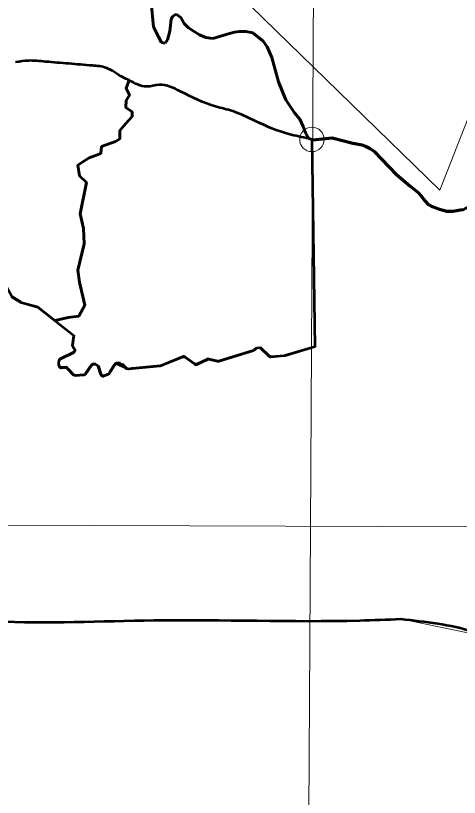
# Model space of a CAD drawing. Extents: x -1643653 to 4543381, y 1624270 to 13878484.
# Drawn here: x 812407 to 814225, y 9015081 to 9018282 of the extents above; entities that cross this region are included whole.
import ezdxf

# ---------------------------------------------------------------- set-up
doc = ezdxf.new("R2010")
doc.units = 0
doc.header["$LTSCALE"] = 200
doc.header["$PDMODE"] = 32
doc.header["$PDSIZE"] = 100
doc.linetypes.add('LONG_DASH_SHORT_DASH', pattern=[9.9, 6, -1.2, 1.5, -1.2])
doc.layers.add('60', color=7, linetype='Continuous', lineweight=13)

msp = doc.modelspace()

# ---------------------------------------------------------------- linework, layer by layer
at = {"layer": '60', "lineweight": 53}
for p, q in [((812872.5, 9018017.9), (812872.2, 9018018)), ((812394.7, 9017130.7), (812428, 9017110)), ((812645.8, 9016974.2), (812639.8, 9016934.2)), ((813385.6, 9016914.7), (813395.1, 9016924)), ((813409, 9016924.2), (813445.9, 9016889.6)), ((813510.8, 9016892.1), (813632.3, 9016928.2)), ((812645.2, 9016904.9), (812589.9, 9016877.7)), ((812589.9, 9016875.1), (812645.2, 9016902.3)), ((813453.6, 9016886.9), (813506.8, 9016891.3)), ((812584.5, 9016849.6), (812584.3, 9016866.1)), ((812726.2, 9016856.1), (812735.6, 9016856.1)), ((812836.3, 9016858.7), (812820.2, 9016858.7)), ((812843.1, 9016856), (812861.3, 9016839.3)), ((813003.6, 9016850.4), (813091.8, 9016886.4)), ((813101.4, 9016885.3), (813140.4, 9016857.3)), ((813140.4, 9016854.7), (813101.4, 9016882.7)), ((813150.5, 9016856.4), (813191.7, 9016875.7)), ((813191.7, 9016873.1), (813150.5, 9016853.8)), ((813198.1, 9016876.4), (813234.2, 9016868.2)), ((812594.5, 9016842.3), (812612.7, 9016842.3)), ((812612.7, 9016839.7), (812594.5, 9016839.7)), ((812620.1, 9016839), (812643.9, 9016812.7)), ((812693.5, 9016816.7), (812718.1, 9016851.8)), ((812745.1, 9016849.1), (812755.6, 9016815.4)), ((812791.9, 9016820.4), (812811.5, 9016853.7)), ((812652.2, 9016809.5), (812686.2, 9016812.5)), ((812768.8, 9016809.1), (812786.9, 9016816.2))]:
    msp.add_line(p, q, dxfattribs=at)
at = {"layer": '60'}
for p, q in [((812872.2, 9018018), (812872.5, 9018017.9)), ((812872.2, 9018018), (812872.5, 9018017.9)), ((798190.5, 9016246.4), (834959.1, 9016114))]:
    msp.add_line(p, q, dxfattribs=at)
for points in [[(813659.3, 9024059.6), (813615.1, 9016183), (813580.5, 9010330.8)], [(806014.4, 9022695.6), (806410.3, 9021665.8), (807665, 9022273.7), (808110.5, 9022162.3), (808486.3, 9021591.3), (809948.9, 9020902.9), (810643.9, 9020170.7), (811158.9, 9019376.9), (812614.1, 9019072), (813059.5, 9018626.3), (814145.2, 9017567.9), (814576.8, 9018668.1), (816242, 9018905.2), (817188.6, 9018626.6), (818051.6, 9018027.8), (818785.6, 9018347.8), (819568.9, 9019281.2), (819930.8, 9019406.6), (820738.2, 9019128), (821634.7, 9020839.2)], [(813608, 9017779.1), (813571.6, 9017858.9), (813548.8, 9017883.8), (813513.9, 9017937.1), (813484.5, 9018011.6), (813457.1, 9018110.8), (813420.5, 9018177.4), (813378.4, 9018212.2), (813323.7, 9018218), (813211.4, 9018189.6), (813160.9, 9018203.5), (813106.4, 9018241), (813083.7, 9018274.8), (813064.4, 9018289.1), (813050.2, 9018278.6), (813039.1, 9018218.7), (813019.2, 9018169.3), (813005.1, 9018173), (812972, 9018236.9), (812962.3, 9018337.7)], [(813608, 9017779.1), (813571.6, 9017858.9), (813548.8, 9017883.8), (813513.9, 9017937.1), (813484.5, 9018011.6), (813457.1, 9018110.8), (813420.5, 9018177.4), (813378.4, 9018212.2), (813323.7, 9018218), (813211.4, 9018189.6), (813160.9, 9018203.5), (813106.4, 9018241), (813083.7, 9018274.8), (813064.4, 9018289.1), (813050.2, 9018278.6), (813039.1, 9018218.7), (813019.2, 9018169.3), (813005.1, 9018173), (812972, 9018236.9), (812962.3, 9018337.7)], [(814357.6, 9015733.9), (813989, 9015810.8), (813832.4, 9015806), (812227.7, 9015802), (811850.8, 9015298.7), (811895.6, 9015266.3), (811882.6, 9015194.8), (811902.6, 9015091.2), (811882, 9015036), (811865.1, 9014977.2), (811275.6, 9015032.2), (811059.6, 9014544.4), (810722, 9014498.8), (810573.3, 9014180)], [(814357.6, 9015733.9), (813989, 9015810.8), (813832.4, 9015806), (812227.7, 9015802), (811850.8, 9015298.7), (811895.6, 9015266.3), (811882.6, 9015194.8), (811902.6, 9015091.2), (811882, 9015036), (811865.1, 9014977.2), (811275.6, 9015032.2), (811059.6, 9014544.4), (810722, 9014498.8), (810573.3, 9014180)]]:
    msp.add_lwpolyline(points, dxfattribs=at)
at = {"layer": '60', "linetype": 'LONG_DASH_SHORT_DASH', "lineweight": 60}
for points in [[(812962.3, 9018337.7), (812972, 9018236.9), (812992.9, 9018196.1), (813005.1, 9018173), (813019.2, 9018169.3), (813029.9, 9018183.4), (813039.1, 9018218.7), (813044.8, 9018268.1), (813050.2, 9018278.6), (813064.4, 9018289.1), (813083.7, 9018274.8), (813097.7, 9018250)], [(813097.7, 9018250), (813115.2, 9018232.1), (813138, 9018217.8), (813160.9, 9018203.5), (813185.6, 9018192.7), (813215.6, 9018188.9), (813282.9, 9018209.5), (813304.2, 9018214.6), (813323.7, 9018218), (813350.2, 9018217.7), (813378.4, 9018212.2), (813420.5, 9018177.4), (813436.9, 9018155.2), (813457.1, 9018110.8), (813484.5, 9018011.6), (813513.9, 9017937.1), (813548.8, 9017883.8), (813571.6, 9017858.9), (813585.5, 9017828.7), (813595.8, 9017800.4), (813608, 9017779.1), (813624.8, 9017773.7)], [(813624.8, 9017773.7), (813703.1, 9017781.8), (813787.7, 9017759.9), (813827, 9017753.1), (813840.9, 9017747.9), (813859.5, 9017738.1), (813876.8, 9017725.4), (813967.3, 9017631.3), (814021.5, 9017585.2), (814056.7, 9017557.4), (814075.7, 9017536.6), (814077.6, 9017532), (814094.9, 9017512.1), (814114.9, 9017501.2), (814143, 9017489.3), (814173, 9017482.1), (814197.6, 9017482), (814237.8, 9017488.1)]]:
    msp.add_lwpolyline(points, dxfattribs=at)
at = {"layer": '60', "lineweight": 53}
for points in [[(812569.4, 9017034.3), (812622.1, 9017046.6), (812666.6, 9017051.8), (812690.2, 9017096.4), (812669.2, 9017190.8), (812661.4, 9017240.6), (812687.6, 9017348.1), (812685, 9017411.1), (812671.9, 9017471.4), (812698.1, 9017599.8), (812669.2, 9017626.1), (812661.4, 9017670.6), (812682.3, 9017683.8), (812708.6, 9017699.5), (812755.7, 9017717.8), (812758.3, 9017746.7), (812816, 9017767.7), (812834.3, 9017778.2), (812834.3, 9017812.2), (812857.9, 9017841.1), (812884.2, 9017869.9), (812884.2, 9017888.3), (812857.9, 9017906.6), (812860.6, 9017935.5), (812873.7, 9017956.5), (812860.6, 9017985.3), (812872.2, 9018018)], [(812872.2, 9018018), (812860.6, 9017985.3), (812873.7, 9017956.5), (812860.6, 9017935.5), (812857.9, 9017906.6), (812884.2, 9017888.3), (812884.2, 9017869.9), (812857.9, 9017841.1), (812834.3, 9017812.2), (812834.3, 9017778.2), (812816, 9017767.7), (812758.3, 9017746.7), (812755.7, 9017717.8), (812708.6, 9017699.5), (812682.3, 9017683.8), (812661.4, 9017670.6), (812669.2, 9017626.1), (812698.1, 9017599.8), (812671.9, 9017471.4), (812685, 9017411.1), (812687.6, 9017348.1), (812661.4, 9017240.6), (812669.2, 9017190.8), (812690.2, 9017096.4), (812666.6, 9017051.8), (812622.1, 9017046.6), (812569.4, 9017034.3)], [(814075.7, 9017534), (814056.7, 9017554.8), (814021.5, 9017582.5), (813967.3, 9017628.6), (813876.8, 9017722.8), (813859.5, 9017735.5), (813840.9, 9017745.3), (813827, 9017750.5), (813787.7, 9017757.3), (813703.1, 9017779.1), (813624.8, 9017771.1), (813620.6, 9017772.8), (813632.3, 9016925.6), (813510.8, 9016889.5), (813506.8, 9016888.7), (813453.6, 9016884.3)], [(814386.2, 9017622.5), (814357.4, 9017576.1), (814268, 9017502.5), (814237.8, 9017485.4), (814197.6, 9017479.4), (814173, 9017479.5), (814143, 9017486.7), (814114.9, 9017498.5), (814094.9, 9017509.4), (814077.6, 9017529.4), (814075.7, 9017534)], [(812647.5, 9016918.6), (812639.8, 9016931.6), (812645.8, 9016971.6), (812569.4, 9017031.7), (812498.1, 9017087.9), (812431.6, 9017105.8), (812428, 9017107.3), (812394.7, 9017128.1), (812391.2, 9017131.8), (812350, 9017208.2)], [(812431.6, 9017108.4), (812498.1, 9017090.6), (812569.4, 9017034.3)], [(813445.9, 9016887), (813409, 9016921.6), (813395.1, 9016921.4), (813385.6, 9016912.1), (813381.6, 9016909.7), (813367.7, 9016905.4), (813239.4, 9016865.8), (813234.2, 9016865.6), (813198.1, 9016873.8)], [(813239.4, 9016868.4), (813367.7, 9016908), (813381.6, 9016912.3)], [(813091.8, 9016883.8), (813003.6, 9016847.8), (812999.8, 9016846.8), (812884.1, 9016835.6), (812869.1, 9016834.1), (812820.2, 9016856), (812836.3, 9016856), (812861.3, 9016836.7), (812843.1, 9016853.4), (812820.2, 9016856)], [(812718.1, 9016849.2), (812693.5, 9016814.1), (812686.2, 9016809.9), (812652.2, 9016806.8), (812643.9, 9016810.1), (812620.1, 9016836.4)], [(812755.6, 9016812.8), (812745.1, 9016846.4), (812735.6, 9016853.5), (812726.2, 9016853.5)], [(812811.5, 9016851.1), (812791.9, 9016817.8), (812786.9, 9016813.5), (812768.8, 9016806.5)], [(812869.1, 9016836.7), (812884.1, 9016838.2), (812999.8, 9016849.4)]]:
    msp.add_lwpolyline(points, dxfattribs=at)
for centre, start, end in [((812640.8, 9016913.9), 296.1863, 47.663), ((812640.8, 9016911.2), 296.1863, 47.663), ((813452.7, 9016896.9), 226.8681, 274.7318), ((812594.3, 9016868.7), 116.1863, 180.3768), ((812594.3, 9016866.1), 116.1863, 180.3768), ((812726.2, 9016846.1), 90, 144.9639), ((812820.1, 9016848.6), 90, 149.5337), ((812820.1, 9016846), 90, 149.5337), ((813095.6, 9016877.2), 54.4008, 112.2341), ((813095.6, 9016874.5), 54.4008, 112.2341), ((813146.2, 9016865.5), 234.4008, 295.0684), ((813195.9, 9016866.6), 77.3147, 115.0684), ((813195.9, 9016864), 77.3147, 115.0684), ((813452.7, 9016894.3), 226.8681, 274.7318), ((812594.5, 9016852.3), 180.3768, 270), ((812594.5, 9016849.7), 180.3768, 270), ((812612.7, 9016832.3), 42.0751, 90), ((812612.7, 9016829.7), 42.0751, 90), ((812726.2, 9016843.5), 90, 144.9639), ((813146.2, 9016862.8), 234.4008, 295.0684), ((812765.2, 9016818.4), 197.3322, 291.3351), ((812765.2, 9016815.8), 197.3322, 291.3351)]:
    msp.add_arc(centre, 10, start, end, dxfattribs=at)
at = {"layer": '60', "lineweight": 25}
msp.add_spline([(814781, 9009175.5), (814787.2, 9009173.4), (814796.9, 9009173.4), (814799.4, 9009172.4), (814805.1, 9009174.5), (814805.6, 9009176.5), (814811.7, 9009179.5), (814811.7, 9009179.5), (814801.5, 9009181), (814790.7, 9009181.5), (814784.1, 9009183.1), (814777.4, 9009185.1), (814778.4, 9009175.5)], degree=3, dxfattribs=at)
at = {"layer": '60', "lineweight": 53}
for points in [[(812625, 9018085.8), (812530.8, 9018093.8), (812459.5, 9018097.9), (812407.2, 9018091.8)], [(812872.2, 9018018), (812846.2, 9018030.2), (812777.7, 9018068.6), (812721.7, 9018077.8), (812625, 9018085.8)], [(813608, 9017779.1), (813526.2, 9017797.2), (813390.3, 9017849.9), (813296.3, 9017891), (813226.3, 9017910.4), (813082.8, 9017972), (812995.1, 9017999.1), (812944.1, 9017991.7), (812872.5, 9018017.9)], [(812227.4, 9015808.9), (812320.3, 9015803), (812974.9, 9015806.7), (813816.7, 9015805.8), (813983.7, 9015811.7)], [(813983.7, 9015811.7), (814282.5, 9015759.6), (814423, 9015698.1), (814557.7, 9015589.7), (814651.3, 9015428.6), (814842.6, 9015091.5)]]:
    msp.add_spline(points, degree=3, dxfattribs=at)
at = {"layer": '60'}
for points in [[(812407.2, 9018091.8), (812459.5, 9018097.9), (812530.8, 9018093.8), (812625, 9018085.8)], [(812407.2, 9018091.8), (812459.5, 9018097.9), (812530.8, 9018093.8), (812625, 9018085.8)], [(812625, 9018085.8), (812721.7, 9018077.8), (812777.7, 9018068.6), (812846.2, 9018030.2), (812872.2, 9018018)], [(812625, 9018085.8), (812721.7, 9018077.8), (812777.7, 9018068.6), (812846.2, 9018030.2), (812872.2, 9018018)], [(812872.5, 9018017.9), (812944.1, 9017991.7), (812995.1, 9017999.1), (813082.8, 9017972), (813226.3, 9017910.4), (813296.3, 9017891), (813390.3, 9017849.9), (813526.2, 9017797.2), (813608, 9017779.1)], [(812872.5, 9018017.9), (812944.1, 9017991.7), (812995.1, 9017999.1), (813082.8, 9017972), (813226.3, 9017910.4), (813296.3, 9017891), (813390.3, 9017849.9), (813526.2, 9017797.2), (813608, 9017779.1)]]:
    msp.add_spline(points, degree=3, dxfattribs=at)
msp.add_point((813620.6, 9017775.5), dxfattribs=at)

doc.saveas('drawing.dxf')
